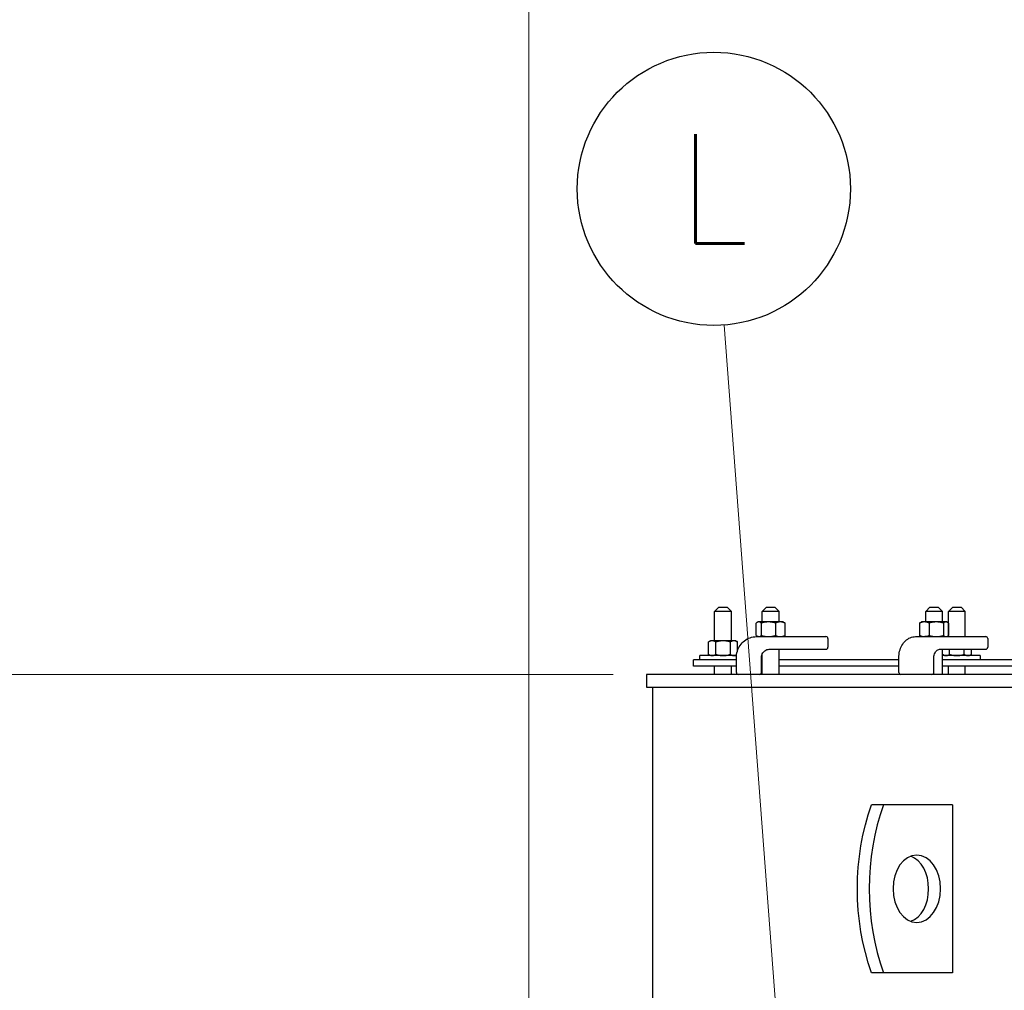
# Model space of a CAD drawing. Header units: inches. Extents: x 1 to 669, y 0 to 417.
# Tile 416 of 448: x 500 to 530, y 253 to 281. Entities that reach past the tile are written whole.
import ezdxf
from ezdxf.enums import TextEntityAlignment as Align

# ---------------------------------------------------------------- set-up
doc = ezdxf.new("R2010")
doc.units = ezdxf.units.IN
doc.header["$LTSCALE"] = 12
doc.header["$MEASUREMENT"] = 0
doc.header["$PDMODE"] = 1
doc.layers.get('0').update_dxf_attribs({"linetype": 'CONTINUOUS'})
doc.layers.get('Defpoints').update_dxf_attribs({"linetype": 'CONTINUOUS'})
doc.layers.add('D', color=2, linetype='CONTINUOUS')
doc.layers.add('Leader', color=41, linetype='CONTINUOUS', lineweight=13)
doc.styles.get("Standard").update_dxf_attribs({"font": 'SIMPLEX.SHX', "width": 0.875})
doc.dimstyles.new('STANDARD$0', dxfattribs={"dimscale": 32, "dimtxt": 0.09375, "dimasz": 0.0625, "dimexe": 0.03125, "dimexo": 0.03125, "dimgap": 0.03125, "dimtad": 1, "dimtih": 1, "dimtoh": 1, "dimdec": 4, "dimzin": 12, "dimdsep": 46, "dimlunit": 5, "dimtxsty": 'Standard', "dimcen": -0.03125, "dimclrd": 256, "dimclre": 256, "dimclrt": 256, "dimadec": 0, "dimazin": 0, "dimtfac": 0.875, "dimtdec": 4, "dimtofl": 0, "dimtmove": 0, "dimatfit": 3, "dimfxl": 1, "dimtolj": 1, "dimtzin": 12, "dimlwd": 13, "dimlwe": 13, "dimarcsym": 0})

# ---------------------------------------------------------------- blocks, each defined once
blk = doc.blocks.new('*D56')
at = {"layer": 'D', "lineweight": 13, "transparency": 16777216}
for p, q in [((500.113, 320.496), (474.392, 320.496)), ((475.392, 318.496), (475.392, 284.558)), ((475.392, 263.996), (475.392, 276.433)), ((517.992, 261.996), (474.392, 261.996))]:
    blk.add_line(p, q, dxfattribs=at)
at = {"layer": 'D', "transparency": 16777216}
for points in [[(475.058, 318.496), (475.725, 318.496), (475.392, 320.496)], [(475.058, 263.996), (475.725, 263.996), (475.392, 261.996)]]:
    blk.add_solid(points, dxfattribs=at)
at = {"layer": 'Defpoints', "color": 0, "transparency": 16777216}
for p in [(475.392, 320.496), (501.113, 320.496), (518.992, 261.996)]:
    blk.add_point(p, dxfattribs=at)
at = {"layer": 'D', "transparency": 16777216, "insert": (475.392, 280.496), "char_height": 3, "attachment_point": 5}
blk.add_mtext('\\A1;58{\\H0.875x;\\S1/2;}', dxfattribs=at)
blk = doc.blocks.new('*D57')
at = {"layer": 'D', "lineweight": 13, "transparency": 16777216}
for p, q in [((500.113, 320.496), (456.166, 320.496)), ((457.166, 318.496), (457.166, 250.558)), ((457.166, 167.621), (457.166, 245.558)), ((525.191, 165.621), (456.166, 165.621))]:
    blk.add_line(p, q, dxfattribs=at)
at = {"layer": 'D', "transparency": 16777216}
for points in [[(456.833, 318.496), (457.5, 318.496), (457.166, 320.496)], [(456.833, 167.621), (457.5, 167.621), (457.166, 165.621)]]:
    blk.add_solid(points, dxfattribs=at)
at = {"layer": 'Defpoints', "color": 0, "transparency": 16777216}
for p in [(501.113, 320.496), (457.166, 165.621), (526.191, 165.621)]:
    blk.add_point(p, dxfattribs=at)
at = {"layer": 'D', "transparency": 16777216, "insert": (457.166, 248.058), "char_height": 3, "attachment_point": 5}
blk.add_mtext('\\A1;155{}{\\C2;%%p1}', dxfattribs=at)
blk = doc.blocks.new('*D71')
at = {"layer": 'D', "linetype": 'ByBlock', "lineweight": 13, "transparency": 16777216}
for p, q in [((515.492, 250.121), (515.492, 290.483)), ((548.992, 279.234), (548.992, 290.483)), ((546.992, 289.483), (517.492, 289.483))]:
    blk.add_line(p, q, dxfattribs=at)
at = {"layer": 'D', "transparency": 16777216}
for points in [[(517.492, 289.817), (517.492, 289.15), (515.492, 289.483)], [(546.992, 289.817), (546.992, 289.15), (548.992, 289.483)]]:
    blk.add_solid(points, dxfattribs=at)
at = {"layer": 'Defpoints', "color": 0, "transparency": 16777216}
for p in [(515.492, 289.483), (548.992, 278.234), (515.492, 249.121)]:
    blk.add_point(p, dxfattribs=at)
at = {"layer": 'D', "transparency": 16777216, "insert": (532.242, 293.983), "char_height": 3, "attachment_point": 5}
blk.add_mtext('\\A1;33{\\H0.875x;\\S1/2;}{\\H2.625;±1/2}', dxfattribs=at)

msp = doc.modelspace()

# ---------------------------------------------------------------- linework, layer by layer
for p, q in [((521.14013, 263.99597), (521.01513, 263.87097)), ((521.14013, 263.99597), (521.39013, 263.99597)), ((521.39013, 263.99597), (521.51513, 263.87097)), ((522.55552, 263.99597), (522.43052, 263.87097)), ((522.55552, 263.99597), (522.80552, 263.99597)), ((522.80552, 263.99597), (522.93052, 263.87097)), ((527.41767, 263.99597), (527.29267, 263.87097)), ((527.41767, 263.99597), (527.66767, 263.99597)), ((527.66767, 263.99597), (527.79267, 263.87097)), ((528.09549, 263.99597), (527.97049, 263.87097)), ((528.09549, 263.99597), (528.34549, 263.99597)), ((528.34549, 263.99597), (528.47049, 263.87097)), ((521.51513, 263.87097), (521.01513, 263.87097)), ((521.01513, 262.99597), (521.01513, 263.87097)), ((521.51513, 262.99597), (521.51513, 263.87097)), ((522.93052, 263.87097), (522.43052, 263.87097)), ((522.43052, 263.55847), (522.43052, 263.87097)), ((522.93052, 263.55847), (522.93052, 263.87097)), ((527.79267, 263.87097), (527.29267, 263.87097)), ((527.29267, 263.55847), (527.29267, 263.87097)), ((527.79267, 263.55847), (527.79267, 263.87097)), ((528.47049, 263.87097), (527.97049, 263.87097)), ((527.97049, 263.12097), (527.97049, 263.87097)), ((528.47049, 263.12097), (528.47049, 263.87097)), ((522.25409, 263.15447), (522.25409, 263.52498)), ((522.30552, 263.55847), (522.28146, 263.54458)), ((523.05552, 263.55847), (522.30552, 263.55847)), ((522.40219, 263.52498), (522.40219, 263.15447)), ((522.82862, 263.52498), (522.82862, 263.15447)), ((523.05552, 263.55847), (523.07959, 263.54458)), ((523.10696, 263.52498), (523.10696, 263.15447)), ((527.11624, 263.15447), (527.11624, 263.52498)), ((527.16767, 263.55847), (527.14361, 263.54458)), ((527.91767, 263.55847), (527.16767, 263.55847)), ((527.39457, 263.52498), (527.39457, 263.15447)), ((527.82101, 263.52498), (527.82101, 263.15447)), ((527.91767, 263.55847), (527.94174, 263.54458)), ((527.96911, 263.52498), (527.96911, 263.15447)), ((522.25236, 263.12097), (524.32607, 263.12097)), ((522.30552, 263.12097), (522.28146, 263.13487)), ((522.43052, 263.1203), (522.43052, 263.12097)), ((523.05552, 263.12097), (523.07959, 263.13487)), ((524.38607, 263.06097), (524.38607, 262.80597)), ((526.98799, 263.12097), (529.07813, 263.12097)), ((527.16767, 263.12097), (527.14361, 263.13487)), ((527.29267, 263.1205), (527.29267, 263.12097)), ((527.91767, 263.12097), (527.94174, 263.13487)), ((529.13813, 263.06097), (529.13813, 262.80597)), ((520.89013, 262.99597), (520.83212, 262.96248)), ((520.83212, 262.59197), (520.83212, 262.96248)), ((521.64013, 262.99597), (520.89013, 262.99597)), ((521.04863, 262.59197), (521.04863, 262.96248)), ((521.48164, 262.59197), (521.48164, 262.96248)), ((521.64013, 262.99597), (521.69815, 262.96248)), ((521.69815, 262.71287), (521.69815, 262.96248)), ((522.63884, 262.74597), (524.32607, 262.74597)), ((522.93052, 261.99597), (522.93052, 262.74597)), ((527.71434, 262.74597), (529.07813, 262.74597)), ((527.79267, 261.99597), (527.79267, 262.74597)), ((528.00398, 262.59197), (528.00398, 262.74597)), ((528.437, 262.59197), (528.437, 262.74597)), ((528.6535, 262.59197), (528.6535, 262.74597)), ((521.66143, 262.43347), (520.39013, 262.43347)), ((520.39013, 262.24597), (520.39013, 262.43347)), ((521.66439, 262.55847), (520.57763, 262.55847)), ((520.57763, 262.43347), (520.57763, 262.55847)), ((520.89013, 262.55847), (520.83212, 262.59197)), ((521.64013, 262.55847), (521.66598, 262.5734)), ((521.66143, 262.05597), (521.66143, 262.49597)), ((522.40754, 262.05597), (522.40754, 262.49597)), ((522.43052, 262.43347), (522.40754, 262.43347)), ((522.43052, 261.99597), (522.43052, 262.60457)), ((526.49517, 262.43347), (522.93052, 262.43347)), ((526.49517, 262.05597), (526.49517, 262.49597)), ((527.53686, 262.05597), (527.53686, 262.49597)), ((527.84549, 262.55847), (527.79267, 262.58897)), ((528.90799, 262.55847), (527.79267, 262.55847)), ((534.03511, 262.43347), (527.79267, 262.43347)), ((528.59549, 262.55847), (528.6535, 262.59197)), ((528.90799, 262.55847), (528.90799, 262.43347)), ((521.66143, 262.24597), (520.39013, 262.24597)), ((521.01513, 261.99597), (521.01513, 262.24597)), ((521.51513, 261.99597), (521.51513, 262.24597)), ((522.43052, 262.24597), (522.40754, 262.24597)), ((526.49517, 262.24597), (522.93052, 262.24597)), ((534.03511, 262.24597), (527.79267, 262.24597)), ((527.97049, 261.99597), (527.97049, 262.24597)), ((528.47049, 261.99597), (528.47049, 262.24597)), ((576.90249, 261.99597), (518.99192, 261.99597)), ((518.99192, 261.99597), (518.99192, 261.62097)), ((518.99192, 261.62097), (537.36692, 261.62097)), ((519.17942, 248.37097), (519.17942, 261.62097)), ((528.08881, 258.12097), (525.68463, 258.12097)), ((528.08881, 258.12097), (528.08881, 253.12097)), ((528.08881, 253.12097), (525.68463, 253.12097))]:
    msp.add_line(p, q)
for centre, start, end in [((524.32607, 263.06097), 0, 90), ((529.07813, 263.06097), 0, 90), ((524.32607, 262.80597), 270, 0), ((529.07813, 262.80597), 270, 0), ((521.72143, 262.05597), 180, 270), ((522.34754, 262.05597), 270, 0), ((526.55517, 262.05597), 180, 270), ((527.47686, 262.05597), 270, 0)]:
    msp.add_arc(centre, 0.06, start, end)
at = {"extrusion": (0, 0, -1)}
for centre, major_axis, start_param, end_param in [((529.14873, 255.62097), (0, 5.5), -2.04265816, -1.09893449), ((527.02741, 255.62097), (0, 1), -3.14159265, 3.14159265)]:
    msp.add_ellipse(centre, major_axis=major_axis, ratio=0.70710678, start_param=start_param, end_param=end_param, dxfattribs=at)
for centre, major_axis, start_param, end_param in [((529.50229, 255.62097), (0, -5.5), -2.04265816, -1.09893449), ((526.67386, 255.62097), (0, -1), 0.25268026, 2.8889124)]:
    msp.add_ellipse(centre, major_axis=major_axis, ratio=0.70710678, start_param=start_param, end_param=end_param)
for points, weights in [([(522.32814, 263.55847), (522.29377, 263.55847), (522.25409, 263.52498)], [1, 1.07229945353, 1.06727231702]), ([(522.40219, 263.52498), (522.3625, 263.55847), (522.32814, 263.55847)], [1.06727231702, 1.07229945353, 1]), ([(522.6154, 263.55847), (522.51645, 263.55847), (522.40219, 263.52498)], [1, 1.07229945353, 1.06727231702]), ([(522.82862, 263.52498), (522.71436, 263.55847), (522.6154, 263.55847)], [1.06727231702, 1.07229945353, 1]), ([(522.96779, 263.55847), (522.9032, 263.55847), (522.82862, 263.52498)], [1, 1.07229945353, 1.06727231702]), ([(523.10696, 263.52498), (523.03238, 263.55847), (522.96779, 263.55847)], [1.06727231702, 1.07229945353, 1]), ([(523.07959, 263.54458), (523.09272, 263.537), (523.10696, 263.52498)], [1.06096964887, 1.06907110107, 1.06727231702]), ([(527.25541, 263.55847), (527.19082, 263.55847), (527.11624, 263.52498)], [1, 1.07229945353, 1.06727231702]), ([(527.11624, 263.52498), (527.13048, 263.537), (527.14361, 263.54458)], [1.06727231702, 1.06907110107, 1.06096964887]), ([(527.39457, 263.52498), (527.31999, 263.55847), (527.25541, 263.55847)], [1.06727231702, 1.07229945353, 1]), ([(527.60779, 263.55847), (527.50884, 263.55847), (527.39457, 263.52498)], [1, 1.07229945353, 1.06727231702]), ([(527.82101, 263.52498), (527.70674, 263.55847), (527.60779, 263.55847)], [1.06727231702, 1.07229945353, 1]), ([(527.89506, 263.55847), (527.86069, 263.55847), (527.82101, 263.52498)], [1, 1.07229945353, 1.06727231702]), ([(527.96911, 263.52498), (527.92942, 263.55847), (527.89506, 263.55847)], [1.06727231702, 1.07229945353, 1]), ([(522.25409, 263.15447), (522.29377, 263.12097), (522.32814, 263.12097)], [1.06727231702, 1.07229945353, 1]), ([(522.32814, 263.12097), (522.3625, 263.12097), (522.40219, 263.15447)], [1, 1.07229945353, 1.06727231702]), ([(522.40219, 263.15447), (522.51645, 263.12097), (522.6154, 263.12097)], [1.06727231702, 1.07229945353, 1]), ([(522.6154, 263.12097), (522.71436, 263.12097), (522.82862, 263.15447)], [1, 1.07229945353, 1.06727231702]), ([(522.82862, 263.15447), (522.9032, 263.12097), (522.96779, 263.12097)], [1.06727231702, 1.07229945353, 1]), ([(522.96779, 263.12097), (523.03238, 263.12097), (523.10696, 263.15447)], [1, 1.07229945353, 1.06727231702]), ([(523.10696, 263.15447), (523.09272, 263.14245), (523.07959, 263.13487)], [1.06727231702, 1.06907110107, 1.06096964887]), ([(527.14361, 263.13487), (527.13048, 263.14245), (527.11624, 263.15447)], [1.06096964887, 1.06907110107, 1.06727231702]), ([(527.11624, 263.15447), (527.19082, 263.12097), (527.25541, 263.12097)], [1.06727231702, 1.07229945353, 1]), ([(527.25541, 263.12097), (527.31999, 263.12097), (527.39457, 263.15447)], [1, 1.07229945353, 1.06727231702]), ([(527.39457, 263.15447), (527.50884, 263.12097), (527.60779, 263.12097)], [1.06727231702, 1.07229945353, 1]), ([(527.60779, 263.12097), (527.70674, 263.12097), (527.82101, 263.15447)], [1, 1.07229945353, 1.06727231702]), ([(527.82101, 263.15447), (527.86069, 263.12097), (527.89506, 263.12097)], [1.06727231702, 1.07229945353, 1]), ([(527.89506, 263.12097), (527.92942, 263.12097), (527.96911, 263.15447)], [1, 1.07229945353, 1.06727231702]), ([(520.94037, 262.99597), (520.89013, 262.99597), (520.83212, 262.96248)], [1, 1.07229945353, 1.06727231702]), ([(521.04863, 262.96248), (520.99061, 262.99597), (520.94037, 262.99597)], [1.06727231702, 1.07229945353, 1]), ([(521.26513, 262.99597), (521.16465, 262.99597), (521.04863, 262.96248)], [1, 1.07229945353, 1.06727231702]), ([(521.48164, 262.96248), (521.36561, 262.99597), (521.26513, 262.99597)], [1.06727231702, 1.07229945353, 1]), ([(521.58989, 262.99597), (521.53965, 262.99597), (521.48164, 262.96248)], [1, 1.07229945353, 1.06727231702]), ([(521.69815, 262.96248), (521.64013, 262.99597), (521.58989, 262.99597)], [1.06727231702, 1.07229945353, 1]), ([(520.83212, 262.59197), (520.89013, 262.55847), (520.94037, 262.55847)], [1.06727231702, 1.07229945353, 1]), ([(520.94037, 262.55847), (520.99061, 262.55847), (521.04863, 262.59197)], [1, 1.07229945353, 1.06727231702]), ([(521.04863, 262.59197), (521.16465, 262.55847), (521.26513, 262.55847)], [1.06727231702, 1.07229945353, 1]), ([(521.26513, 262.55847), (521.36561, 262.55847), (521.48164, 262.59197)], [1, 1.07229945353, 1.06727231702]), ([(521.48164, 262.59197), (521.53965, 262.55847), (521.58989, 262.55847)], [1.06727231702, 1.07229945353, 1]), ([(521.58989, 262.55847), (521.62661, 262.55847), (521.66626, 262.57574)], [1, 1.05183496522, 1.06392292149]), ([(527.79267, 262.58902), (527.8476, 262.55847), (527.89573, 262.55847)], [1.06756766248, 1.06905785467, 1]), ([(527.89573, 262.55847), (527.94597, 262.55847), (528.00398, 262.59197)], [1, 1.07229945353, 1.06727231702]), ([(528.00398, 262.59197), (528.12001, 262.55847), (528.22049, 262.55847)], [1.06727231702, 1.07229945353, 1]), ([(528.22049, 262.55847), (528.32097, 262.55847), (528.437, 262.59197)], [1, 1.07229945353, 1.06727231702]), ([(528.437, 262.59197), (528.49501, 262.55847), (528.54525, 262.55847)], [1.06727231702, 1.07229945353, 1]), ([(528.54525, 262.55847), (528.59549, 262.55847), (528.6535, 262.59197)], [1, 1.07229945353, 1.06727231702])]:
    msp.add_rational_spline(points, weights, degree=2)
for points, knots in [([(521.66143, 262.49597), (521.66143, 262.56104), (521.67111, 262.62611), (521.70896, 262.75007), (521.73713, 262.80895), (521.80943, 262.91485), (521.85355, 262.96185), (521.95363, 263.03922), (522.00957, 263.06958), (522.1278, 263.11047), (522.19007, 263.12097), (522.25236, 263.12097)], [4.71238898, 4.71238898, 4.71238898, 4.71238898, 5.02654825, 5.02654825, 5.34070751, 5.34070751, 5.65486678, 5.65486678, 5.96902604, 5.96902604, 6.28318531, 6.28318531, 6.28318531, 6.28318531]), ([(522.48967, 263.12097), (522.48404, 263.12097), (522.47859, 263.12094), (522.44795, 263.12067), (522.42835, 263.12019), (522.41623, 263.12019), (522.40411, 263.12019), (522.39787, 263.12067), (522.3999, 263.12094), (522.40058, 263.12097), (522.40153, 263.12097)], [-0.32527755, -0.32527755, -0.32527755, -0.32527755, -0.270018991, -0.270018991, 0, 0, 0, 0.270018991, 0.270018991, 0.32527755, 0.32527755, 0.32527755, 0.32527755]), ([(526.49517, 262.49597), (526.49517, 262.55995), (526.50291, 262.62393), (526.53335, 262.74619), (526.55603, 262.80448), (526.61478, 262.91002), (526.65084, 262.95728), (526.73375, 263.03592), (526.78063, 263.06727), (526.88001, 263.10943), (526.93237, 263.12054), (526.9859, 263.12097), (526.98694, 263.12097), (526.98799, 263.12097)], [4.71238898, 4.71238898, 4.71238898, 4.71238898, 5.02654825, 5.02654825, 5.34070751, 5.34070751, 5.65486678, 5.65486678, 5.96902604, 5.96902604, 6.27705329, 6.27705329, 6.28318531, 6.28318531, 6.28318531, 6.28318531]), ([(527.43398, 263.12097), (527.42691, 263.12097), (527.41992, 263.12094), (527.37973, 263.12067), (527.35, 263.12019), (527.32722, 263.12019), (527.30444, 263.12019), (527.2856, 263.12067), (527.27204, 263.12094), (527.27005, 263.12097), (527.26834, 263.12097)], [-0.32527755, -0.32527755, -0.32527755, -0.32527755, -0.270018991, -0.270018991, 0, 0, 0, 0.270018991, 0.270018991, 0.32527755, 0.32527755, 0.32527755, 0.32527755]), ([(522.40754, 262.49597), (522.40754, 262.52228), (522.41142, 262.54857), (522.42653, 262.59856), (522.43777, 262.62223), (522.46642, 262.66463), (522.48385, 262.68332), (522.52296, 262.71387), (522.54463, 262.72573), (522.59011, 262.74172), (522.61391, 262.74585), (522.6381, 262.74597), (522.63847, 262.74597), (522.63884, 262.74597)], [4.71238898, 4.71238898, 4.71238898, 4.71238898, 5.02352475, 5.02352475, 5.33583513, 5.33583513, 5.64999439, 5.64999439, 5.96415366, 5.96415366, 6.27831292, 6.27831292, 6.28318531, 6.28318531, 6.28318531, 6.28318531]), ([(527.53686, 262.49597), (527.53686, 262.52216), (527.53988, 262.54835), (527.55154, 262.59794), (527.56016, 262.62134), (527.58182, 262.6631), (527.59487, 262.68141), (527.62388, 262.71179), (527.6399, 262.72362), (527.67266, 262.74002), (527.68939, 262.74456), (527.70882, 262.74588), (527.71158, 262.74597), (527.71434, 262.74597)], [4.71238898, 4.71238898, 4.71238898, 4.71238898, 5.00996767, 5.00996767, 5.30759126, 5.30759126, 5.60706692, 5.60706692, 5.91700879, 5.91700879, 6.23116806, 6.23116806, 6.28318531, 6.28318531, 6.28318531, 6.28318531])]:
    msp.add_open_spline(points, degree=3, knots=knots)
at = {"layer": 'D'}
msp.add_circle((520.99123, 276.44155), 4.0625, dxfattribs=at)
at = {"layer": 'Leader'}
msp.add_line((523.17137, 247.62097), (521.29766, 272.39062), dxfattribs=at)

# ---------------------------------------------------------------- texts
at = {"layer": 'D', "width": 0.875}
msp.add_text('L', height=3.25, dxfattribs=at).set_placement((520.99123, 276.44155), align=Align.MIDDLE)

# ---------------------------------------------------------------- dimensions: what is measured, and where the dimension line sits
at = {"layer": 'D'}
dim = msp.add_linear_dim(base=(457.1663, 165.62097), p1=(501.11257, 320.49597), p2=(526.1908, 165.62097), angle=90, text='<>{}{\\C2;%%p1}', dimstyle='STANDARD$0', override={"dimdec": 1, "dimtp": 1, "dimtm": 1, "dimtdec": 4, "dimtzin": 12, "dimarcsym": 1}, dxfattribs=at)
dim.commit()
dim.dimension.update_dxf_attribs({"geometry": '*D57', "text_midpoint": (457.1663, 248.05847), "dimtype": 160})
dim = msp.add_linear_dim(base=(475.39178, 320.49597), p1=(518.99192, 261.99597), p2=(501.11257, 320.49597), angle=90, dimstyle='STANDARD$0', override={"dimarcsym": 1}, dxfattribs=at)
dim.commit()
dim.dimension.update_dxf_attribs({"geometry": '*D56', "text_midpoint": (475.39178, 280.49597), "dimtype": 160})
dim = msp.add_linear_dim(base=(515.49192, 289.4835), p1=(548.99192, 278.23403), p2=(515.49192, 249.12097), dimstyle='STANDARD$0', override={"dimgap": 0.03125, "dimdec": 1, "dimadec": 8, "dimtol": 1, "dimlim": 0, "dimtp": 0.5, "dimtm": 0.5, "dimarcsym": 1}, dxfattribs=at)
dim.commit()
dim.dimension.update_dxf_attribs({"geometry": '*D71', "text_midpoint": (532.24192, 293.9835)})

doc.saveas('drawing.dxf')
